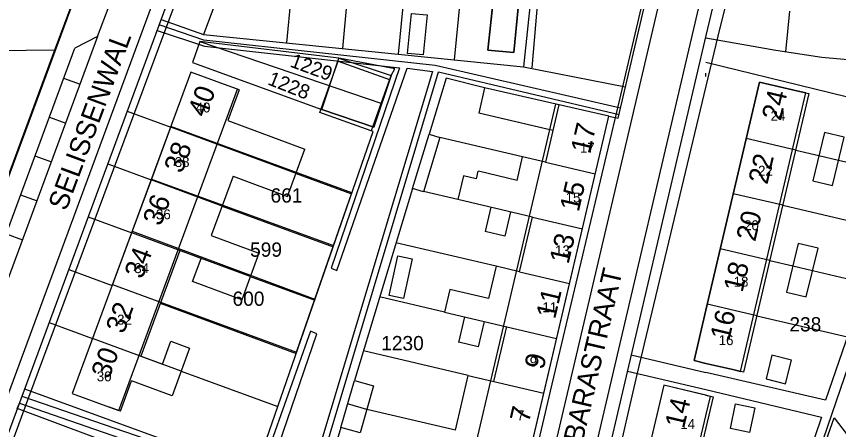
# Model space of a CAD drawing. Extents: x 148816 to 151297, y 399515 to 402500.
# Drawn here: x 149913.2 to 150016.7, y 401076.3 to 401128.4 of the extents above; entities that cross this region are included whole.
import ezdxf

# ---------------------------------------------------------------- set-up
doc = ezdxf.new("R2010")
doc.units = 0
for name, color, linetype in [('B01 Hoofdgebouw  [D] Norm', 7, 'Continuous'), ('B01 Hoofdgebouw  [T] Norm', 7, 'Continuous'), ('B01 hoofgebouw', 7, 'Continuous'), ('B02 Bijgebouw  [D] Norm', 7, 'Continuous'), ('B07 Tussenmuur  [D] Norm', 7, 'Continuous'), ('G01 perceelsgrens', 7, 'Continuous'), ('S05 Water  Norm', 7, 'Continuous'), ('T04 Haag heg  [D] Gem', 7, 'Continuous'), ('T04 Haag heg  [D] Norm', 7, 'Continuous'), ('V00 Kant verharding algemeen  [T] Norm', 7, 'Continuous'), ('V00 Kant verharding algemeen secundair  [D] Gem', 7, 'Continuous'), ('V00 Kant verharding algemeen secundair  [D] Norm', 7, 'Continuous'), ('V00 Kant verharding algemeen secundair  [T] Norm', 7, 'Continuous'), ('Z01 perceelnummer', 7, 'Continuous'), ('Z02 huisnummer', 7, 'Continuous'), ('Z02 Huisnummer  [Tekst] Norm', 7, 'Continuous'), ('Z06 straatnaam', 7, 'Continuous')]:
    doc.layers.add(name, color=color, linetype=linetype)

msp = doc.modelspace()

# ---------------------------------------------------------------- linework, layer by layer
at = {"layer": 'B01 Hoofdgebouw  [D] Norm'}
for p, q in [((149941.25, 401119.12), (149939.89, 401119.62)), ((149941.25, 401119.12), (149939.82, 401115.24)), ((149939.82, 401115.24), (149949.55, 401111.66)), ((149980.74, 401114.01), (149971.42, 401116.2)), ((149980.74, 401114.01), (149979.8, 401110)), ((149947.35, 401105.7), (149949.55, 401111.66)), ((149976.24, 401107.72), (149976.93, 401110.68)), ((149979.8, 401110), (149976.93, 401110.68)), ((149940.5, 401108.23), (149937.75, 401100.76)), ((149940.5, 401108.23), (149947.35, 401105.7)), ((149969.48, 401108.31), (149968.78, 401105.31)), ((149971.09, 401107.93), (149969.49, 401108.3)), ((149971.31, 401108.88), (149971.09, 401107.93)), ((149976.24, 401107.72), (149971.37, 401108.86)), ((149978.18, 401103.1), (149968.78, 401105.31)), ((149972.95, 401104.33), (149972.23, 401101.28)), ((149975.41, 401103.75), (149974.69, 401100.7)), ((149976.56, 401096.2), (149978.18, 401103.1)), ((149937.75, 401100.76), (149943.75, 401098.54)), ((149974.69, 401100.7), (149972.23, 401101.28)), ((149933.79, 401098.89), (149928.88, 401085.59)), ((149936.49, 401097.9), (149933.79, 401098.89)), ((149935.41, 401094.97), (149936.49, 401097.9)), ((149943.75, 401098.54), (149941.59, 401092.69)), ((149973.6, 401096.9), (149972.65, 401092.85)), ((149976.56, 401096.2), (149973.6, 401096.9)), ((149941.59, 401092.69), (149935.41, 401094.97)), ((149967.77, 401093.99), (149967.1, 401091.14)), ((149972.65, 401092.85), (149967.77, 401093.99)), ((149969.62, 401090.54), (149968.86, 401087.29)), ((149972.1, 401089.96), (149971.35, 401086.76)), ((149973.32, 401082.39), (149974.94, 401089.3)), ((149931.61, 401084.58), (149932.67, 401087.46)), ((149932.67, 401087.46), (149935.03, 401086.59)), ((149971.35, 401086.76), (149968.89, 401087.34)), ((149935.03, 401086.59), (149932.82, 401080.59)), ((149928.88, 401085.59), (149931.61, 401084.58)), ((149968.47, 401076.25), (149970.09, 401083.15)), ((149926.32, 401078.66), (149927.73, 401082.47)), ((149932.82, 401080.59), (149927.73, 401082.47)), ((149926.32, 401078.66), (149924.96, 401079.16))]:
    msp.add_line(p, q, dxfattribs=at)
for points in [[(150011.6, 401118.96), (150012.97, 401118.64), (150004.75, 401083.56), (150003.38, 401083.88)], [(150000, 401080.66), (150000.93, 401080.44), (149997.58, 401066.27)]]:
    msp.add_lwpolyline(points, dxfattribs=at)
at = {"layer": 'B01 Hoofdgebouw  [T] Norm'}
for p, q in [((149972.57, 401124.13), (149973.33, 401131.14)), ((149976.51, 401130.84), (149975.84, 401123.82)), ((149975.84, 401123.82), (149972.57, 401124.13)), ((149935.2, 401121.35), (149920.27, 401080.89)), ((149939.89, 401119.62), (149935.2, 401121.35)), ((149972.15, 401119.39), (149971.42, 401116.2)), ((149987.79, 401115.8), (149972.15, 401119.39)), ((150006.73, 401120.1), (150000, 401091.38)), ((150011.6, 401118.96), (150006.73, 401120.1)), ((149973.05, 401053.02), (149987.79, 401115.8)), ((150000, 401091.38), (149998.51, 401085.02)), ((149998.51, 401085.02), (150000, 401084.67)), ((150000, 401084.67), (150003.38, 401083.88)), ((149994.69, 401081.91), (149989.7, 401060.76)), ((150000, 401080.66), (149994.69, 401081.91)), ((149920.27, 401080.89), (149924.96, 401079.16))]:
    msp.add_line(p, q, dxfattribs=at)
at = {"layer": 'B01 hoofgebouw'}
for points in [[(149972.57, 401124.13), (149975.84, 401123.82), (149976.51, 401130.84), (149973.33, 401131.14), (149972.57, 401124.13)], [(149951.65, 401116.64), (149953.82, 401123.13), (149960.39, 401120.94), (149958.22, 401114.44), (149951.65, 401116.64)], [(149939.89, 401119.62), (149935.2, 401121.35), (149920.27, 401080.89), (149924.96, 401079.16)], [(149924.96, 401079.16), (149926.13, 401078.73), (149941.06, 401119.19), (149939.89, 401119.62)], [(149968.18, 401054.16), (149973.05, 401053.02), (149987.79, 401115.8), (149972.15, 401119.39), (149971.42, 401116.2)], [(150000, 401091.38), (150006.73, 401120.1), (150011.6, 401118.96)], [(150003.38, 401083.88), (150004.34, 401083.66), (150012.56, 401118.74), (150011.6, 401118.96)], [(149968.18, 401054.16), (149966.38, 401054.58), (149981.11, 401117.33)], [(149980.35, 401114.1), (149971.42, 401116.2)], [(150000, 401084.67), (149998.51, 401085.02), (150000, 401091.38)], [(150003.38, 401083.88), (150000, 401084.67)], [(149999.56, 401080.76), (149994.69, 401081.91), (149989.7, 401060.76), (149994.57, 401059.61)], [(150000, 401080.66), (149999.56, 401080.76)], [(150000, 401078.06), (150000.58, 401080.52), (150000, 401080.66)], [(149994.57, 401059.61), (149995.59, 401059.37), (150000, 401078.06)]]:
    msp.add_lwpolyline(points, dxfattribs=at)
at = {"layer": 'B02 Bijgebouw  [D] Norm'}
msp.add_line((149981.5, 401117.24), (149980.74, 401114.01), dxfattribs=at)
for points in [[(149964.93, 401128.55), (149964.44, 401123.51), (149962.46, 401123.71), (149962.95, 401128.74)], [(149953.73, 401122.72), (149960.19, 401120.41), (149957.89, 401113.96), (149951.43, 401116.27)], [(149966.52, 401113.12), (149964.46, 401106.27), (149963.09, 401106.68), (149965.16, 401113.53)], [(150014.93, 401113.76), (150013.47, 401107.65), (150015.93, 401107.06), (150017.38, 401113.18)], [(150011.62, 401099.78), (150010.14, 401093.66), (150012.63, 401093.05), (150014.11, 401099.17)], [(149963.02, 401097.85), (149961.94, 401092.84), (149960.15, 401093.23), (149961.23, 401098.23)], [(150008.3, 401085.69), (150007.57, 401082.71), (150010.03, 401082.11), (150010.76, 401085.09)], [(149958.18, 401081.83), (149956.49, 401075.91), (149954.07, 401076.6), (149955.77, 401082.52)], [(150003.74, 401079.59), (150006.16, 401079.08), (150005.5, 401075.97), (150003.08, 401076.48)]]:
    msp.add_lwpolyline(points, close=True, dxfattribs=at)
at = {"layer": 'B07 Tussenmuur  [D] Norm'}
for p, q in [((149948.42, 401108.6), (149932.65, 401114.43)), ((149948.42, 401108.6), (149932.65, 401114.43)), ((150011.3, 401111.53), (150005.06, 401112.99)), ((150011.3, 401111.53), (150005.06, 401112.99)), ((149979.8, 401110), (149986.08, 401108.53)), ((149979.8, 401110), (149986.08, 401108.53)), ((150014.23, 401110.84), (150016.69, 401110.27)), ((150014.23, 401110.84), (150016.69, 401110.27)), ((149939.12, 401104.48), (149930.19, 401107.78)), ((149939.12, 401104.48), (149930.19, 401107.78)), ((150009.67, 401104.58), (150003.43, 401106.04)), ((150009.67, 401104.58), (150003.43, 401106.04)), ((149978.18, 401103.1), (149984.46, 401101.63)), ((149978.18, 401103.1), (149984.46, 401101.63)), ((149942.67, 401095.61), (149927.74, 401101.12)), ((149942.67, 401095.61), (149927.74, 401101.12)), ((150008.05, 401097.62), (150001.8, 401099.08)), ((150008.05, 401097.62), (150001.8, 401099.08)), ((150010.94, 401096.94), (150013.43, 401096.36)), ((150010.94, 401096.94), (150013.43, 401096.36)), ((149976.56, 401096.2), (149982.84, 401094.73)), ((149976.56, 401096.2), (149982.84, 401094.73)), ((150006.42, 401090.67), (150000.18, 401092.13)), ((150006.42, 401090.67), (150000.18, 401092.13)), ((149967.1, 401091.14), (149981.22, 401087.82)), ((149967.1, 401091.14), (149981.22, 401087.82)), ((149933.97, 401083.71), (149922.83, 401087.82)), ((149933.97, 401083.71), (149922.83, 401087.82)), ((149970.09, 401083.15), (149979.6, 401080.92)), ((149970.09, 401083.15), (149979.6, 401080.92)), ((149957.33, 401078.86), (149954.92, 401079.56)), ((149957.33, 401078.86), (149954.92, 401079.56))]:
    msp.add_line(p, q, dxfattribs=at)
at = {"layer": 'G01 perceelsgrens'}
for points in [[(149953.86, 401147.92), (149943.42, 401148.92), (149939.3, 401146.45), (149914.74, 401080.37), (149904.75, 401053.11), (149901.28, 401043.77), (149903.69, 401039.38)], [(149882.86, 401144.74), (149920.32, 401130.07), (149906.69, 401093.3), (149906.4, 401092.74), (149906.01, 401092.25), (149905.52, 401091.86), (149904.97, 401091.56)], [(149959.38, 401026.97), (149968.18, 401031.92), (149969.32, 401033.34), (149974.12, 401054.18), (149980.46, 401081.17), (149988.96, 401117.04), (149992.41, 401131.72), (149994.37, 401139.98), (149991.21, 401144.44)], [(150005.8, 401143.11), (150004.47, 401141.73), (150003.84, 401135.35), (150001.51, 401125.88), (150000, 401119.58)], [(150007.27, 401054.56), (150007.73, 401054.44), (150016.94, 401081.41), (150024.4, 401103.16), (150029.32, 401117.75), (150034.65, 401133.17), (150035.53, 401140.22)], [(149936.31, 401125.23), (149935.41, 401122.57), (149951.65, 401116.64), (149958.22, 401114.44), (149959.21, 401117.39)], [(149936.31, 401125.23), (149959.21, 401117.39)], [(149959.21, 401117.39), (149960.39, 401120.94), (149960.86, 401121.75), (149953.82, 401123.13), (149936.31, 401125.23)], [(150000, 401119.58), (149991.3, 401083.26), (149985.86, 401059.61)], [(149953.14, 401099.51), (149955.43, 401106.13), (149932.67, 401114.5), (149930.23, 401107.87)], [(149930.23, 401107.87), (149927.81, 401101.33)], [(149930.23, 401107.87), (149953.14, 401099.51)], [(149927.81, 401101.33), (149925.32, 401094.59), (149948.49, 401086.07), (149950.8, 401092.74)], [(149927.81, 401101.33), (149950.8, 401092.74)], [(149950.8, 401092.74), (149953.14, 401099.51)]]:
    msp.add_lwpolyline(points, dxfattribs=at)
at = {"layer": 'S05 Water  Norm'}
msp.add_line((150000, 401120.8), (150000, 401121.23), dxfattribs=at)
at = {"layer": 'T04 Haag heg  [D] Gem'}
for p, q in [((149978.12, 401121.91), (149980.18, 401145.03)), ((149955.36, 401135.89), (149954.25, 401124.32)), ((149947.79, 401130.95), (149947.21, 401125.03)), ((149969.06, 401130.61), (149968.32, 401122.89)), ((149961.86, 401129.61), (149961.28, 401123.6)), ((150010.05, 401123.92), (150010.55, 401129.04)), ((149927.19, 401116.44), (149932.65, 401114.43)), ((149958.14, 401113.88), (149957.89, 401113.96)), ((149976.93, 401110.68), (149966.52, 401113.12)), ((150011.3, 401111.53), (150014.23, 401110.84)), ((150016.69, 401110.27), (150024.82, 401108.36)), ((149924.74, 401109.79), (149930.19, 401107.78)), ((149948.42, 401108.6), (149955.42, 401106.03)), ((149968.78, 401105.31), (149964.47, 401106.32)), ((149939.12, 401104.48), (149953.09, 401099.33)), ((150009.67, 401104.58), (150024.07, 401101.2)), ((149922.28, 401103.14), (149927.74, 401101.12)), ((149973.6, 401096.9), (149960.98, 401099.86)), ((150008.05, 401097.62), (150010.94, 401096.94)), ((149919.83, 401096.49), (149925.28, 401094.47)), ((149942.67, 401095.61), (149950.77, 401092.62)), ((150013.43, 401096.36), (150020.14, 401094.79)), ((149967.1, 401091.14), (149958.94, 401093.05)), ((149931.33, 401092.24), (149948.45, 401085.93)), ((150006.42, 401090.67), (150017.8, 401088)), ((149917.37, 401089.83), (149922.83, 401087.82)), ((149970.09, 401083.15), (149956.9, 401086.25)), ((149933.97, 401083.71), (149946.13, 401079.23)), ((149968.47, 401076.25), (149957.33, 401078.86))]:
    msp.add_line(p, q, dxfattribs=at)
for points in [[(149940.97, 401137.28), (149936.79, 401126.09)], [(149972.15, 401119.39), (149967.33, 401120.59), (149965.16, 401113.53)], [(149914.27, 401081.45), (149943.24, 401070.9), (149958.14, 401113.88)], [(149963.09, 401106.68), (149955.77, 401082.52)], [(149965.74, 401050.89), (149944, 401056.1), (149944.46, 401058.36), (149947.08, 401066.35), (149913.33, 401078.97)], [(149954.07, 401076.6), (149948.52, 401057.93), (149972.83, 401052.1), (149973.05, 401053.02)]]:
    msp.add_lwpolyline(points, dxfattribs=at)
at = {"layer": 'T04 Haag heg  [D] Norm'}
msp.add_lwpolyline([(149931.46, 401128), (149936.79, 401126.09), (149977.04, 401122.01), (149989.89, 401119.49)], dxfattribs=at)
at = {"layer": 'V00 Kant verharding algemeen  [T] Norm'}
for p, q in [((149898.75, 401044.33), (149936.6, 401146.94)), ((149938.31, 401146.58), (149900.41, 401043.86)), ((149979.45, 401145.48), (149977.06, 401122)), ((149988.97, 401115.55), (149994.55, 401139.55)), ((149971.16, 401032.06), (149996.17, 401138.89)), ((150002.28, 401135.74), (150000, 401125.98)), ((149975.1, 401027.02), (150000, 401133.31)), ((149923.46, 401125.84), (149920.58, 401124.38)), ((150000, 401125.98), (149976.83, 401026.78)), ((149906.7, 401093.42), (149918.08, 401124.17)), ((149908.78, 401124.04), (149918.08, 401124.17)), ((149910.53, 401097.14), (149920.58, 401124.38)), ((149987.79, 401115.8), (149988.97, 401115.55)), ((149990.6, 401085.73), (150000, 401083.54)), ((149990.12, 401083.7), (150000, 401081.39))]:
    msp.add_line(p, q, dxfattribs=at)
for points in [[(149930.94, 401126.6), (149936.89, 401124.64), (149961.45, 401121.9), (149952.86, 401096.65), (149953.55, 401096.38), (149962.41, 401121.83), (149965.61, 401121.45), (149949.56, 401068.13), (149944.69, 401069.86), (149951.06, 401088.41), (149950.25, 401088.74), (149943.72, 401070.24), (149913.96, 401080.51)], [(149989.27, 401116.83), (149965.94, 401122.18), (149936.82, 401125.38), (149931.21, 401127.32)], [(150000, 401125.66), (150008.79, 401124.1), (150014.58, 401123.25), (150031.02, 401121.75), (150026.32, 401107.85)], [(150000, 401122.6), (150027.41, 401115.88), (150024.82, 401108.36), (150026.32, 401107.85)], [(149973.87, 401051.11), (149947.25, 401057.6), (149966.35, 401121.4), (149989.08, 401116.01)], [(150021.76, 401094.41), (150020.14, 401094.79), (150015.06, 401080.04), (150000, 401083.54)], [(150000, 401081.39), (150014.56, 401077.88), (150011.93, 401070.22), (150013.35, 401069.84), (150016.13, 401077.81), (150020.66, 401071.9), (150022.88, 401065.76), (150018.93, 401056.42), (150018.4, 401056.47), (150010.19, 401014.79)], [(149913.33, 401078.97), (149913.64, 401079.68), (149949.31, 401067.29), (149946.21, 401056.89), (149972.25, 401050.52), (149972.03, 401049.52)]]:
    msp.add_lwpolyline(points, dxfattribs=at)
at = {"layer": 'V00 Kant verharding algemeen secundair  [D] Gem'}
for p, q in [((149919.18, 401120.59), (149921.25, 401119.83)), ((149917.38, 401115.7), (149919.44, 401114.93)), ((149915.57, 401110.8), (149917.63, 401110.04)), ((149913.76, 401105.9), (149915.83, 401105.14)), ((149911.95, 401101), (149914.02, 401100.24))]:
    msp.add_line(p, q, dxfattribs=at)
at = {"layer": 'V00 Kant verharding algemeen secundair  [D] Norm'}
for p, q in [((149918.08, 401124.17), (149920.45, 401130.58)), ((149923.46, 401125.84), (149924.89, 401129.71))]:
    msp.add_line(p, q, dxfattribs=at)
at = {"layer": 'V00 Kant verharding algemeen secundair  [T] Norm'}
msp.add_line((149923.46, 401125.84), (149911.79, 401094.21), dxfattribs=at)

# ---------------------------------------------------------------- texts
at = {"layer": 'Z01 perceelnummer'}
for s, rotation, p in [('1229', 339.6789, (149947.56, 401122.07)), ('1228', 338.4337, (149944.74, 401119.83))]:
    msp.add_text(s, height=1.8, rotation=rotation, dxfattribs=at).set_placement(p)
for s, p in [('661', (149945.21, 401104.92)), ('599', (149942.64, 401098.1)), ('600', (149940.43, 401091.92)), ('238', (150010.51, 401088.69)), ('1230', (149959.14, 401086.32))]:
    msp.add_text(s, height=1.8, dxfattribs=at).set_placement(p)
at = {"layer": 'Z02 huisnummer'}
for s, rotation, p in [('40', 69.7525, (149937.06, 401115.55)), ('24', 76.8251, (150009.42, 401115.13)), ('17', 76.7562, (149985.37, 401110.97)), ('38', 69.7525, (149934.07, 401108.49)), ('22', 76.8251, (150007.73, 401107.11)), ('15', 76.7693, (149983.99, 401103.66)), ('36', 69.7525, (149931.4, 401101.86)), ('20', 76.8251, (150006.2, 401099.92)), ('13', 76.7693, (149982.7, 401097.08)), ('34', 69.7525, (149929.08, 401095.2)), ('18', 76.8251, (150004.6, 401093.51)), ('11', 76.7693, (149981.02, 401090.17)), ('32', 69.7525, (149926.74, 401088.29)), ('16', 76.8251, (150002.93, 401087.45)), ('30', 69.7525, (149924.9, 401082.61)), ('9', 76.7693, (149979.56, 401083.79)), ('14', 76.7004, (149997.23, 401076.37)), ('7', 76.7693, (149977.72, 401077.1))]:
    msp.add_text(s, height=2.5, rotation=rotation, dxfattribs=at).set_placement(p)
at = {"layer": 'Z02 Huisnummer  [Tekst] Norm'}
for s, p in [('40', (149935.79, 401116.27)), ('24', (150008.14, 401115.23)), ('17', (149984.14, 401111.2)), ('38', (149933.16, 401109.4)), ('22', (150006.57, 401108.31)), ('15', (149982.35, 401104.94)), ('36', (149930.8, 401102.82)), ('20', (150004.81, 401101.44)), ('13', (149981.03, 401098.27)), ('34', (149928.07, 401096.04)), ('18', (150003.49, 401094.33)), ('11', (149979.43, 401091.12)), ('32', (149925.91, 401089.55)), ('16', (150001.61, 401086.97)), ('9', (149977.83, 401084.26)), ('30', (149923.35, 401082.41)), ('7', (149976.23, 401077.49)), ('14', (149996.78, 401076.41))]:
    msp.add_text(s, height=1.25, dxfattribs=at).set_placement(p)
at = {"layer": 'Z06 straatnaam'}
for s, rotation, p in [('SELISSENWAL', 69.5714, (149919.5, 401103.76)), ('ST. BARBARASTRAAT', 76.9367, (149981.55, 401061.91))]:
    msp.add_text(s, height=2.5, rotation=rotation, dxfattribs=at).set_placement(p)

doc.saveas('drawing.dxf')
